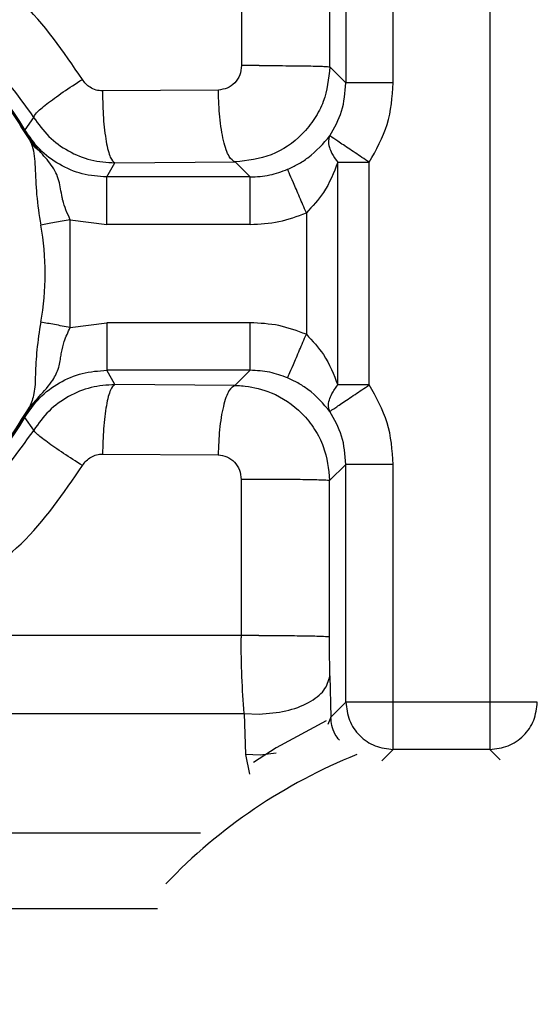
# Model space of a CAD drawing. Header units: inches. Extents: x 144.9 to 238.4, y 214.8 to 247.7.
# Tile 317 of 411: x 208.0401 to 208.0669, y 225.2027 to 225.2537. Entities that reach past the tile are written whole.
import ezdxf

# ---------------------------------------------------------------- set-up
doc = ezdxf.new("R2010")
doc.units = ezdxf.units.IN
doc.header["$LTSCALE"] = 0.25
doc.header["$MEASUREMENT"] = 0
doc.layers.add('ANNOTATIONS', color=1, linetype='Continuous')
doc.layers.add('MOTOR RH', color=7, linetype='Continuous')
doc.styles.add('ARIAL', font='arial.ttf', dxfattribs={"height": 0.09375})
doc.dimstyles.new('STANDARD$0', dxfattribs={"dimtxt": 0.09375, "dimasz": 0.09375, "dimexe": 0.03125, "dimexo": 0.046875, "dimgap": 0.09, "dimtad": 0, "dimtih": 1, "dimtoh": 1, "dimdec": 4, "dimzin": 0, "dimdsep": 46, "dimtxsty": 'ARIAL', "dimcen": 0.09, "dimadec": 0, "dimazin": 0, "dimtfac": 1, "dimtdec": 4, "dimtofl": 0, "dimtmove": 0, "dimatfit": 1, "dimfxl": 1, "dimtolj": 1, "dimtzin": 0, "dimarcsym": 0})

# ---------------------------------------------------------------- blocks, each defined once
blk = doc.blocks.new('*D8')
at = {"layer": 'ANNOTATIONS', "color": 0, "lineweight": -2, "transparency": 16777216}
for p, q in [((207.3533788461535, 223.8493624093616), (207.3533788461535, 225.9990556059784)), ((208.4940038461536, 224.9900478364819), (208.4940038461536, 225.9990556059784)), ((207.4471288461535, 225.9678056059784), (207.6385813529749, 225.9678056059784)), ((208.4002538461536, 225.9678056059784), (208.2088013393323, 225.9678056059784))]:
    blk.add_line(p, q, dxfattribs=at)
at = {"layer": 'ANNOTATIONS', "color": 0, "transparency": 16777216}
for points in [[(207.4471288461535, 225.9834306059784), (207.4471288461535, 225.9521806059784), (207.3533788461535, 225.9678056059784)], [(208.4002538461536, 225.9834306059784), (208.4002538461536, 225.9521806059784), (208.4940038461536, 225.9678056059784)]]:
    blk.add_solid(points, dxfattribs=at)
at = {"layer": 'defpoints', "color": 0, "transparency": 16777216}
for p in [(207.3533788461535, 225.9678056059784), (208.4940038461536, 224.9431728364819), (207.3533788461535, 223.8024874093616)]:
    blk.add_point(p, dxfattribs=at)
at = {"layer": 'ANNOTATIONS', "color": 0, "transparency": 16777216, "insert": (207.9236913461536, 225.9678056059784), "char_height": 0.09375, "attachment_point": 5, "style": 'ARIAL'}
blk.add_mtext('\\A1;18 5/8"', dxfattribs=at)
blk = doc.blocks.new('*D10')
at = {"layer": 'ANNOTATIONS', "color": 0, "lineweight": -2, "transparency": 16777216}
for p, q in [((207.3533788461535, 223.8493624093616), (207.3533788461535, 226.3654182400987)), ((208.8269459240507, 225.1127240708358), (208.8269459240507, 226.3654182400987)), ((207.4471288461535, 226.3341682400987), (207.8858206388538, 226.3341682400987)), ((208.7331959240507, 226.3341682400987), (208.2945041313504, 226.3341682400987))]:
    blk.add_line(p, q, dxfattribs=at)
at = {"layer": 'ANNOTATIONS', "color": 0, "transparency": 16777216}
for points in [[(207.4471288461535, 226.3497932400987), (207.4471288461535, 226.3185432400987), (207.3533788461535, 226.3341682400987)], [(208.7331959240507, 226.3497932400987), (208.7331959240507, 226.3185432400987), (208.8269459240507, 226.3341682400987)]]:
    blk.add_solid(points, dxfattribs=at)
at = {"layer": 'defpoints', "color": 0, "transparency": 16777216}
for p in [(207.3533788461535, 226.3341682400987), (208.8269459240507, 225.0658490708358), (207.3533788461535, 223.8024874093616)]:
    blk.add_point(p, dxfattribs=at)
at = {"layer": 'ANNOTATIONS', "color": 0, "transparency": 16777216, "insert": (208.0901623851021, 226.3341682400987), "char_height": 0.09375, "attachment_point": 5, "style": 'ARIAL'}
blk.add_mtext('\\A1;24""', dxfattribs=at)

msp = doc.modelspace()

# ---------------------------------------------------------------- linework, layer by layer
at = {"layer": 'MOTOR RH'}
for p, q in [((208.0569867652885, 225.2663356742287), (208.0569867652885, 225.2504346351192)), ((208.0594458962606, 225.2504346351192), (208.0594458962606, 225.2665421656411)), ((208.0644500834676, 225.2665421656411), (208.0644500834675, 225.2159088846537)), ((208.0515881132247, 225.2643867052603), (208.0515784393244, 225.2513283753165)), ((208.0561569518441, 225.2512644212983), (208.0561651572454, 225.2643227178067)), ((208.0524929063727, 225.2513298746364), (208.0515784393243, 225.2513283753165)), ((208.0569867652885, 225.2504346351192), (208.0561569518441, 225.2512644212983)), ((208.0503797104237, 225.2500641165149), (208.0443679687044, 225.2500182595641)), ((208.0594458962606, 225.2504346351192), (208.0569867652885, 225.2504346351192)), ((208.0408027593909, 225.2486459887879), (208.0403394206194, 225.2480085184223)), ((208.0403138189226, 225.2479936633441), (208.0403271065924, 225.2480013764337)), ((208.0403271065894, 225.2480013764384), (208.0403394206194, 225.2480085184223)), ((208.0445930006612, 225.2455593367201), (208.0450087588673, 225.2462901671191)), ((208.0450087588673, 225.2462901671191), (208.0512488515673, 225.2463360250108)), ((208.0512488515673, 225.2463360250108), (208.0520255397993, 225.2455593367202)), ((208.0565662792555, 225.2463217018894), (208.0581938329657, 225.2463217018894)), ((208.0565662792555, 225.2347885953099), (208.0565662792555, 225.2463217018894)), ((208.0581938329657, 225.2347885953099), (208.0581938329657, 225.2463217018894)), ((208.0520255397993, 225.2455593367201), (208.0445930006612, 225.2455593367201)), ((208.0427006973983, 225.237763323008), (208.0427006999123, 225.243346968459)), ((208.0427006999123, 225.243346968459), (208.0445930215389, 225.2431002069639)), ((208.0549387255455, 225.2436992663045), (208.0549387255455, 225.2374110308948)), ((208.0520255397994, 225.2431002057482), (208.0445930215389, 225.2431002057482)), ((208.0427006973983, 225.237763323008), (208.0445930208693, 225.238010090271)), ((208.0520255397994, 225.2380100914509), (208.0445930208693, 225.2380100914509)), ((208.0520255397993, 225.2355509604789), (208.0445929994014, 225.2355509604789)), ((208.0450153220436, 225.2348084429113), (208.0445929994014, 225.2355509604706)), ((208.0520255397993, 225.2355509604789), (208.0512371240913, 225.234762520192)), ((208.0512371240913, 225.2347625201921), (208.0450153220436, 225.2348084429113)), ((208.0581938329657, 225.2347885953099), (208.0565662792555, 225.2347885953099)), ((208.0410862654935, 225.2341830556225), (208.0405876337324, 225.2336334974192)), ((208.0403271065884, 225.2331089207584), (208.0403138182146, 225.2331166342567)), ((208.0403394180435, 225.2331017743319), (208.0403271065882, 225.2331089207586)), ((208.0408106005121, 225.2324533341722), (208.0403394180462, 225.2331017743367)), ((208.0443721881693, 225.2312083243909), (208.0503655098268, 225.2311623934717)), ((208.0561436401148, 225.229832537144), (208.0569867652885, 225.23067566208)), ((208.0569867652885, 225.2183680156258), (208.0569867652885, 225.23067566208)), ((208.0594458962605, 225.2159088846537), (208.0594458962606, 225.23067566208)), ((208.0515621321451, 225.2298965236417), (208.0515559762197, 225.2218144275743)), ((208.0524795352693, 225.2298980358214), (208.0515621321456, 225.2298965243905)), ((208.0561385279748, 225.2217504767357), (208.0561436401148, 225.229832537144)), ((208.0515559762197, 225.2218144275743), (208.0360754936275, 225.2218144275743)), ((208.0515559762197, 225.2218144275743), (208.0515558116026, 225.2216855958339)), ((208.0524744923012, 225.221815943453), (208.0515559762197, 225.2218144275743)), ((208.0561587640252, 225.2197163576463), (208.0562062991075, 225.2175875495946)), ((208.0569867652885, 225.2183680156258), (208.0562062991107, 225.217587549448)), ((208.0669092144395, 225.2183680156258), (208.0569867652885, 225.2183680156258)), ((208.0361075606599, 225.2177732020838), (208.0517193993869, 225.2177732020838)), ((208.0517193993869, 225.2177732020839), (208.0517756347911, 225.215644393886)), ((208.0517193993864, 225.2177732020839), (208.052494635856, 225.2177428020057)), ((208.0562062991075, 225.2175875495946), (208.0560450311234, 225.2172085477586)), ((208.0588520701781, 225.2153150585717), (208.0594458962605, 225.2159088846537)), ((208.0644500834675, 225.2159088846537), (208.0594458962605, 225.2159088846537)), ((208.0649829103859, 225.2153760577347), (208.0644500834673, 225.2159088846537)), ((208.0525421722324, 225.2156148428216), (208.0517756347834, 225.215644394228)), ((208.0517756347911, 225.215644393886), (208.05199434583, 225.2146371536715)), ((208.0533815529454, 225.2157169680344), (208.0525421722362, 225.2156148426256)), ((208.0359860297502, 225.2115925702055), (208.0494573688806, 225.2115925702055)), ((208.0358871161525, 225.2076801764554), (208.0472264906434, 225.2076801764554))]:
    msp.add_line(p, q, dxfattribs=at)
at = {"layer": 'MOTOR RH', "flags": 128}
msp.add_lwpolyline([(208.0559639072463, 225.2173882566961), (208.0533701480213, 225.215988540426), (208.0521930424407, 225.2152330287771)], dxfattribs=at)
at = {"layer": 'MOTOR RH'}
for centre, radius, start, end in [((208.027499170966, 225.2405551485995), 0.01484670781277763, 30.13384643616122, 149.8661337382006), ((208.027499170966, 225.2405551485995), 0.01483247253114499, 30.13386624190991, 149.8661337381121), ((208.027499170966, 225.2405551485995), 0.01390074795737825, 349.5934701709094, 10.40654211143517), ((208.027499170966, 225.2405551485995), 0.01484670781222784, 210.1338487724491, 329.8661337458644), ((208.027499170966, 225.2405551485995), 0.01483247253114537, 210.133848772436, 329.8661337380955), ((208.0680195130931, 225.189512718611), 0.02815199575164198, 111.8413115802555, 136.3166161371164)]:
    msp.add_arc(centre, radius, start, end, dxfattribs=at)
for points, knots in [([(208.0433320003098, 225.2506139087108), (208.042347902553, 225.2520485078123), (208.0404019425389, 225.2548852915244), (208.0374937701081, 225.25672734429), (208.0360562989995, 225.2576378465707)], [0, 0, 0, 0, 0.5057132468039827, 1, 1, 1, 1]), ([(208.0144107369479, 225.2474768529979), (208.015129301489, 225.248610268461), (208.0165664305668, 225.25087709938), (208.0197766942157, 225.2533879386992), (208.0234827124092, 225.2549979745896), (208.0274991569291, 225.2555427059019), (208.0315156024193, 225.2549979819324), (208.0352216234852, 225.2533879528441), (208.0384318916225, 225.2508771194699), (208.039869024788, 225.2486102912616), (208.0405875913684, 225.247476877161)], [0, 0, 0, 0, 0.1250000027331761, 0.2500000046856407, 0.3750000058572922, 0.5000000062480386, 0.6250000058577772, 0.7500000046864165, 0.8750000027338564, 1, 1, 1, 1]), ([(208.0146845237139, 225.2479936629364), (208.0154168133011, 225.249060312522), (208.0168813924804, 225.2511936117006), (208.0200315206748, 225.2535365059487), (208.0236261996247, 225.255035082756), (208.0274991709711, 225.255540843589), (208.03137214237, 225.2550350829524), (208.0349668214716, 225.2535365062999), (208.0381169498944, 225.2511936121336), (208.0395815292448, 225.249060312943), (208.0403138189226, 225.2479936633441)], [0, 0, 0, 0, 0.1249999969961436, 0.2499999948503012, 0.3749999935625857, 0.499999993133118, 0.6249999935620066, 0.749999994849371, 0.8749999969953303, 1, 1, 1, 1]), ([(208.0341246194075, 225.2546015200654), (208.0354574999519, 225.253852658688), (208.0381232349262, 225.2523549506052), (208.0399095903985, 225.2498823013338), (208.0408027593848, 225.2486459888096)], [0, 0, 0, 0, 0.5000048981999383, 1, 1, 1, 1]), ([(208.0515784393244, 225.2513283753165), (208.0515599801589, 225.2511622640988), (208.0515232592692, 225.2508318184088), (208.0512444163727, 225.2504158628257), (208.0508492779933, 225.2501245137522), (208.0505358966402, 225.2500842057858), (208.050379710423, 225.2500641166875)], [0, 0, 0, 0, 0.2542201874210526, 0.5057212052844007, 0.7536562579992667, 0.9999999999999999, 0.9999999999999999, 0.9999999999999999, 0.9999999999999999]), ([(208.056156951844, 225.2512644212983), (208.0560920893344, 225.25065211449), (208.0559919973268, 225.2497072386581), (208.0553823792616, 225.2485549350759), (208.0545544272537, 225.2475279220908), (208.0531669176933, 225.2465600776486), (208.0518868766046, 225.2464105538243), (208.0512488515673, 225.2463360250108)], [0, 0, 0, 0, 0.2373178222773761, 0.3662148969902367, 0.5016008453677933, 0.7515773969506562, 1, 1, 1, 1]), ([(208.0408027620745, 225.2486459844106), (208.0408283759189, 225.2487109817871), (208.0408812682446, 225.2488452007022), (208.0414404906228, 225.2493208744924), (208.0422842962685, 225.249936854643), (208.0429901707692, 225.2503930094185), (208.0433320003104, 225.2506139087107)], [0, 0, 0, 0, 0.2421319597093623, 0.5000000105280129, 0.7578680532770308, 1, 1, 1, 1]), ([(208.0443679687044, 225.2500182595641), (208.0442555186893, 225.2500266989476), (208.0440305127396, 225.2500435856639), (208.0437374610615, 225.2501851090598), (208.043496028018, 225.2503748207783), (208.0433867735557, 225.2505340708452), (208.0433320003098, 225.2506139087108)], [0, 0, 0, 0, 0.2701955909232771, 0.5406456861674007, 0.7697089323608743, 1, 1, 1, 1]), ([(208.0443679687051, 225.2500182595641), (208.0443680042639, 225.2500076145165), (208.0443680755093, 225.2499862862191), (208.0443681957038, 225.249964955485), (208.0443682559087, 225.2499542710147)], [0, 0, 0, 0, 0.4991044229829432, 0.9999999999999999, 0.9999999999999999, 0.9999999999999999, 0.9999999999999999]), ([(208.0443682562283, 225.2499542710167), (208.0443795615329, 225.2495011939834), (208.0444030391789, 225.24856029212), (208.0445532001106, 225.2473417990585), (208.044766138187, 225.2464874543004), (208.0449299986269, 225.2463542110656), (208.0450087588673, 225.2462901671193)], [0, 0, 0, 0, 0.2412086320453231, 0.5009162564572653, 0.7601132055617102, 1, 1, 1, 1]), ([(208.0503800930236, 225.2500001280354), (208.0503800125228, 225.2500108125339), (208.0503798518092, 225.2500321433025), (208.0503797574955, 225.2500534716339), (208.0503797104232, 225.2500641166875)], [0, 0, 0, 0, 0.5008960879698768, 1, 1, 1, 1]), ([(208.0512488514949, 225.2463360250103), (208.0511419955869, 225.2463998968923), (208.0509196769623, 225.2465327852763), (208.050630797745, 225.2473870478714), (208.0504271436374, 225.2486057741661), (208.0503953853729, 225.2495469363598), (208.0503800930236, 225.2500001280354)], [0, 0, 0, 0, 0.2398811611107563, 0.4990837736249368, 0.7587970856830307, 1, 1, 1, 1]), ([(208.0561532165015, 225.2476915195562), (208.0563896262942, 225.2481077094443), (208.0568731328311, 225.2489589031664), (208.0569483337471, 225.2499355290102), (208.0569867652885, 225.2504346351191)], [0, 0, 0, 0, 0.4889484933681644, 1, 1, 1, 1]), ([(208.0581938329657, 225.2463217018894), (208.0585555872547, 225.2469605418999), (208.0592791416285, 225.2482383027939), (208.0593903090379, 225.2497024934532), (208.0594458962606, 225.2504346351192)], [0, 0, 0, 0, 0.4999683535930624, 0.9999999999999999, 0.9999999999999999, 0.9999999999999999, 0.9999999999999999]), ([(208.040802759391, 225.2486459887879), (208.0410494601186, 225.2483019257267), (208.0415423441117, 225.2476145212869), (208.042581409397, 225.246872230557), (208.043754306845, 225.2463806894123), (208.044591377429, 225.2463202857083), (208.0450087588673, 225.2462901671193)], [0, 0, 0, 0, 0.2512621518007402, 0.5019972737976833, 0.7516851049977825, 1, 1, 1, 1]), ([(208.0403138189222, 225.2479936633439), (208.0403204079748, 225.2479822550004), (208.0403342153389, 225.2479583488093), (208.0403630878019, 225.2479073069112), (208.0404109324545, 225.2478205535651), (208.0404904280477, 225.2476707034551), (208.0405480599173, 225.2475557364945), (208.0405875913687, 225.2474768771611)], [0, 0, 0, 0, 0.04451890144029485, 0.09328938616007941, 0.2107546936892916, 0.45863265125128, 1, 1, 1, 1]), ([(208.0410888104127, 225.2469248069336), (208.0409132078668, 225.2471421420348), (208.0406430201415, 225.2474765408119), (208.0404090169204, 225.2478652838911), (208.0403270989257, 225.2480013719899)], [0, 0, 0, 0, 0.6499279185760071, 1, 1, 1, 1]), ([(208.044593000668, 225.2455593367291), (208.0441646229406, 225.2455914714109), (208.0433070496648, 225.2456558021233), (208.0421126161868, 225.2461726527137), (208.0410671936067, 225.2469462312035), (208.0405816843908, 225.2476549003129), (208.0403394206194, 225.2480085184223)], [0, 0, 0, 0, 0.2498968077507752, 0.5002706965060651, 0.7506405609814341, 1, 1, 1, 1]), ([(208.0405875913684, 225.247476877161), (208.0406245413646, 225.2474001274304), (208.0406769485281, 225.2472912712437), (208.0408272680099, 225.246869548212), (208.0408942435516, 225.2460853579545), (208.0409265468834, 225.244624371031), (208.0410882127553, 225.243594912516), (208.0411712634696, 225.2430660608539)], [0, 0, 0, 0, 0.06623918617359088, 0.09394880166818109, 0.3757658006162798, 0.6793194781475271, 1, 1, 1, 1]), ([(208.040587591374, 225.247476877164), (208.0406534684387, 225.2473718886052), (208.0407853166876, 225.247161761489), (208.040987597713, 225.2470038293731), (208.0410888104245, 225.2469248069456)], [0, 0, 0, 0, 0.4996430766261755, 1, 1, 1, 1]), ([(208.0539686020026, 225.2459577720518), (208.0541470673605, 225.2460415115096), (208.0545211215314, 225.2462170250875), (208.0553614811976, 225.2467633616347), (208.0558154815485, 225.2472955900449), (208.0561532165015, 225.2476915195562)], [0, 0, 0, 0, 0.1894109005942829, 0.3969954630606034, 1, 1, 1, 1]), ([(208.0561532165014, 225.2476915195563), (208.0561232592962, 225.2476122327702), (208.0560589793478, 225.2474421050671), (208.0561106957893, 225.2471257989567), (208.0562605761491, 225.2467426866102), (208.0564533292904, 225.2464772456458), (208.0565662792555, 225.2463217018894)], [0, 0, 0, 0, 0.2330414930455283, 0.5000431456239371, 0.7070340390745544, 0.9999999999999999, 0.9999999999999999, 0.9999999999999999, 0.9999999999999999]), ([(208.0581938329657, 225.2463217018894), (208.057944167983, 225.2464892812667), (208.0574255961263, 225.2468373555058), (208.0567502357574, 225.247290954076), (208.0562717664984, 225.247611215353), (208.0561916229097, 225.2476655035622), (208.0561532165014, 225.2476915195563)], [0, 0, 0, 0, 0.2407243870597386, 0.5000016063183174, 0.7603907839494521, 1, 1, 1, 1]), ([(208.0427006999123, 225.243346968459), (208.0425459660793, 225.2436822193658), (208.0423904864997, 225.2440190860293), (208.04230833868, 225.2443720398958), (208.0422979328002, 225.2444192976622), (208.0422221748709, 225.2447723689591), (208.0421466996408, 225.2454315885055), (208.0417705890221, 225.2461657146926), (208.0413132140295, 225.2466749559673), (208.0410888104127, 225.2469248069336)], [0, 0, 0, 0, 0.243764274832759, 0.2449391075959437, 0.2537238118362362, 0.2777359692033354, 0.5002179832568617, 0.7547900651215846, 1, 1, 1, 1]), ([(208.0520255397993, 225.2455593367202), (208.0523670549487, 225.2455770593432), (208.0530350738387, 225.2456117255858), (208.0536621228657, 225.2458441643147), (208.0539686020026, 225.2459577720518)], [0, 0, 0, 0, 0.5112357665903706, 1, 1, 1, 1]), ([(208.0549387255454, 225.2436992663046), (208.054819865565, 225.2439759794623), (208.0545729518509, 225.2445508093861), (208.0542519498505, 225.245298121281), (208.0540245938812, 225.2458274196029), (208.053986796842, 225.2459154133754), (208.0539686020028, 225.2459577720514)], [0, 0, 0, 0, 0.2406913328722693, 0.5000000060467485, 0.7593086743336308, 1, 1, 1, 1]), ([(208.0565662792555, 225.2463217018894), (208.0563559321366, 225.2457792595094), (208.055983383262, 225.2448185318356), (208.0552555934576, 225.2440387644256), (208.0549387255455, 225.2436992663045)], [0, 0, 0, 0, 0.5646161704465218, 1, 1, 1, 1]), ([(208.0520255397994, 225.2431002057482), (208.0525265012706, 225.2431252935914), (208.0535283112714, 225.2431754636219), (208.0544686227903, 225.2435246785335), (208.0549387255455, 225.2436992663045)], [0, 0, 0, 0, 0.5000563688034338, 1, 1, 1, 1]), ([(208.0411712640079, 225.2380442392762), (208.0410953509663, 225.2375646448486), (208.0409493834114, 225.2366424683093), (208.0408894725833, 225.2353504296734), (208.040873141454, 225.2343606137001), (208.0406781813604, 225.2338641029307), (208.0405876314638, 225.2336334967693)], [0, 0, 0, 0, 0.2909159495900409, 0.5593806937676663, 0.7953528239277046, 1, 1, 1, 1]), ([(208.0410862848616, 225.234183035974), (208.0413451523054, 225.2344687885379), (208.0417925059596, 225.2349626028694), (208.0420818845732, 225.2355610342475), (208.0421636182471, 225.2359687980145), (208.0422073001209, 225.2362287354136), (208.042264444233, 225.2365568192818), (208.0423826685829, 225.2371010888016), (208.0425860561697, 225.237524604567), (208.0427006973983, 225.237763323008)], [0, 0, 0, 0, 0.2808698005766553, 0.4853763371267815, 0.5782657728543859, 0.6165451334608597, 0.6883067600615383, 0.8243113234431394, 1, 1, 1, 1]), ([(208.0427006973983, 225.2377633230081), (208.042422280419, 225.2378144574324), (208.0418654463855, 225.2379167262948), (208.0414026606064, 225.2380017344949), (208.0411712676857, 225.2380442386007)], [0, 0, 0, 0, 0.4999999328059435, 1, 1, 1, 1]), ([(208.0549387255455, 225.2374110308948), (208.0544686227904, 225.2375856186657), (208.0535283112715, 225.2379348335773), (208.0525265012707, 225.2379850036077), (208.0520255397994, 225.2380100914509)], [0, 0, 0, 0, 0.4999436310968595, 1, 1, 1, 1]), ([(208.053968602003, 225.2351525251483), (208.053986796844, 225.2351948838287), (208.0540245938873, 225.2352828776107), (208.0542519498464, 225.2358121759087), (208.0545729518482, 225.2365594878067), (208.0548198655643, 225.2371343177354), (208.0549387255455, 225.2374110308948)], [0, 0, 0, 0, 0.2406913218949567, 0.4999999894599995, 0.7593086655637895, 1, 1, 1, 1]), ([(208.0549387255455, 225.2374110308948), (208.0552555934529, 225.2370715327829), (208.0559833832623, 225.2362917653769), (208.0563559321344, 225.2353310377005), (208.0565662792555, 225.2347885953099)], [0, 0, 0, 0, 0.4353838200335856, 0.9999999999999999, 0.9999999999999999, 0.9999999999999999, 0.9999999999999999]), ([(208.0403394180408, 225.2331017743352), (208.0405822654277, 225.2334561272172), (208.0410684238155, 225.2341655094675), (208.042115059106, 225.2349390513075), (208.0433089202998, 225.2354548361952), (208.0441655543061, 225.2355189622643), (208.0445930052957, 225.2355509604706)], [0, 0, 0, 0, 0.249896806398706, 0.5002706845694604, 0.7506405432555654, 1, 1, 1, 1]), ([(208.0539686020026, 225.2351525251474), (208.0536621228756, 225.2352661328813), (208.0530350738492, 225.2354985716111), (208.0523670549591, 225.2355332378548), (208.0520255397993, 225.2355509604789)], [0, 0, 0, 0, 0.488764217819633, 1, 1, 1, 1]), ([(208.0561532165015, 225.2334187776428), (208.0558150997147, 225.2338151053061), (208.0553608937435, 225.2343475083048), (208.0545203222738, 225.2348936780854), (208.0541468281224, 225.2350689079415), (208.0539686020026, 225.2351525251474)], [0, 0, 0, 0, 0.6036037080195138, 0.8108453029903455, 0.9999999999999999, 0.9999999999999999, 0.9999999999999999, 0.9999999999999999]), ([(208.0450153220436, 225.2348084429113), (208.0445990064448, 225.2347784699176), (208.0437630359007, 225.2347182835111), (208.0425905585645, 225.2342276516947), (208.0415507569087, 225.2334853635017), (208.0410574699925, 225.2327975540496), (208.0408106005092, 225.2324533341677)], [0, 0, 0, 0, 0.2477949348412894, 0.4975774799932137, 0.748558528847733, 1, 1, 1, 1]), ([(208.0450153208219, 225.2348084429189), (208.0449367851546, 225.2347452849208), (208.0447736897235, 225.2346141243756), (208.0445614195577, 225.233775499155), (208.0444105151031, 225.2325811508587), (208.044384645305, 225.2316545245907), (208.0443721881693, 225.2312083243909)], [0, 0, 0, 0, 0.240765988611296, 0.4999999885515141, 0.759233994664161, 1, 1, 1, 1]), ([(208.0512371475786, 225.2347625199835), (208.0511306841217, 225.2346995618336), (208.0509095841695, 225.234568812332), (208.0506218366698, 225.2337302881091), (208.0504173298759, 225.2325356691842), (208.0503823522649, 225.2316087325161), (208.0503655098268, 225.2311623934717)], [0, 0, 0, 0, 0.2407570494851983, 0.4999966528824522, 0.7592381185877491, 1, 1, 1, 1]), ([(208.0512371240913, 225.234762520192), (208.0512428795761, 225.2347624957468), (208.0512933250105, 225.23476228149), (208.0514672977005, 225.2347586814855), (208.0520994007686, 225.2347133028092), (208.0533056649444, 225.2344037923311), (208.0545542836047, 225.2335658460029), (208.0553838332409, 225.2325220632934), (208.0559843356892, 225.2313691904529), (208.0560813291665, 225.2304335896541), (208.0561436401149, 225.229832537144)], [0, 0, 0, 0, 0.002250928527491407, 0.01972884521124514, 0.06804857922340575, 0.2499008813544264, 0.4999295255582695, 0.6378743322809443, 0.7673617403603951, 1, 1, 1, 1]), ([(208.0561532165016, 225.2334187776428), (208.0561232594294, 225.2334980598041), (208.056058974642, 225.2336681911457), (208.056110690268, 225.2339844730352), (208.0562605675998, 225.2343675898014), (208.0564533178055, 225.2346330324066), (208.0565662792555, 225.2347885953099)], [0, 0, 0, 0, 0.2330229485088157, 0.5000432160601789, 0.706999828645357, 1, 1, 1, 1]), ([(208.0561532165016, 225.2334187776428), (208.0561916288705, 225.2334447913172), (208.0562717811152, 225.2334990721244), (208.0567502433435, 225.2338193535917), (208.057425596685, 225.234272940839), (208.0579441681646, 225.2346210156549), (208.0581938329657, 225.2347885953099)], [0, 0, 0, 0, 0.2396205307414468, 0.4999984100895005, 0.7592756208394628, 1, 1, 1, 1]), ([(208.0594458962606, 225.23067566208), (208.0593903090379, 225.231407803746), (208.0592791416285, 225.2328719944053), (208.0585555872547, 225.2341497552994), (208.0581938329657, 225.2347885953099)], [0, 0, 0, 0, 0.500031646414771, 1, 1, 1, 1]), ([(208.0403270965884, 225.2331089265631), (208.0404288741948, 225.2332763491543), (208.0406635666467, 225.2336624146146), (208.0409334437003, 225.233994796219), (208.0410862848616, 225.234183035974)], [0, 0, 0, 0, 0.4336637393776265, 1, 1, 1, 1]), ([(208.0405876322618, 225.233633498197), (208.040541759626, 225.2335418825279), (208.0404801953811, 225.2334189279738), (208.0403900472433, 225.2332515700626), (208.040344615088, 225.2331701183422), (208.0403233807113, 225.2331332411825), (208.040313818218, 225.2331166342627)], [0, 0, 0, 0, 0.6377013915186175, 0.8558393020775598, 0.9350800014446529, 1, 1, 1, 1]), ([(208.040313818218, 225.2331166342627), (208.0395815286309, 225.232049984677), (208.0381169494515, 225.2299166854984), (208.0349668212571, 225.2275737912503), (208.0313721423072, 225.2260752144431), (208.0274991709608, 225.2255694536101), (208.0236261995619, 225.2260752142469), (208.0200315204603, 225.2275737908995), (208.0168813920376, 225.2299166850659), (208.0154168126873, 225.2320499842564), (208.0146845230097, 225.2331166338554)], [0, 0, 0, 0, 0.1249999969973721, 0.2499999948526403, 0.3749999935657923, 0.4999999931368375, 0.6249999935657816, 0.7499999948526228, 0.8749999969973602, 1, 1, 1, 1]), ([(208.0569867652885, 225.23067566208), (208.0569483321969, 225.2311747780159), (208.056873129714, 225.232151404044), (208.0563896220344, 225.2330025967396), (208.0561532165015, 225.2334187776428)], [0, 0, 0, 0, 0.5110614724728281, 1, 1, 1, 1]), ([(208.0408106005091, 225.2324533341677), (208.0399185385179, 225.2312164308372), (208.0381338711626, 225.2287418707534), (208.0354743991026, 225.2272437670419), (208.0341442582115, 225.2264944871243)], [0, 0, 0, 0, 0.4998477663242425, 1, 1, 1, 1]), ([(208.043336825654, 225.2306123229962), (208.0429994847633, 225.2308273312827), (208.0423034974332, 225.2312709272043), (208.0414676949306, 225.2318524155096), (208.040906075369, 225.2322893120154), (208.0408417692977, 225.2323997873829), (208.0408106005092, 225.2324533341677)], [0, 0, 0, 0, 0.2423468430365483, 0.4999996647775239, 0.7576526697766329, 1, 1, 1, 1]), ([(208.0433368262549, 225.2306123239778), (208.0433971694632, 225.2307000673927), (208.0435174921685, 225.2308750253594), (208.043774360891, 225.2310621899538), (208.0440629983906, 225.2311879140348), (208.0442691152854, 225.2312015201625), (208.0443721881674, 225.2312083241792)], [0, 0, 0, 0, 0.2527142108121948, 0.5039052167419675, 0.7519178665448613, 1, 1, 1, 1]), ([(208.0503655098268, 225.2311623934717), (208.0505216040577, 225.2311422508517), (208.0508352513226, 225.2311017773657), (208.0512290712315, 225.2308104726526), (208.0515073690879, 225.2303947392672), (208.0515437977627, 225.2300633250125), (208.0515621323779, 225.2298965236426)], [0, 0, 0, 0, 0.2457843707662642, 0.4938657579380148, 0.7452617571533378, 0.9999999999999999, 0.9999999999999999, 0.9999999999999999, 0.9999999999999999]), ([(208.0360744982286, 225.2235877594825), (208.0375110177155, 225.2245001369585), (208.04041264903, 225.226343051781), (208.0423557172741, 225.2291799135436), (208.0433368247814, 225.2306123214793)], [0, 0, 0, 0, 0.4950730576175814, 1, 1, 1, 1]), ([(208.0517193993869, 225.2177732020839), (208.0516713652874, 225.2183960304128), (208.0515768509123, 225.2196215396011), (208.0515627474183, 225.2210051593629), (208.0515558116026, 225.2216855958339)], [0, 0, 0, 0, 0.5082200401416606, 1, 1, 1, 1]), ([(208.0561587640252, 225.2197163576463), (208.0561527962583, 225.2200331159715), (208.0561408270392, 225.2206684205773), (208.0561392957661, 225.2213891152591), (208.0561385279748, 225.2217504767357)], [0, 0, 0, 0, 0.4985928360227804, 0.9999999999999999, 0.9999999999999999, 0.9999999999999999, 0.9999999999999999]), ([(208.0524946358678, 225.2177428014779), (208.0529658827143, 225.2177794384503), (208.053906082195, 225.217852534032), (208.0551072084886, 225.2183077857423), (208.0559485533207, 225.2189556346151), (208.0560886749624, 225.2194627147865), (208.056158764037, 225.2197163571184)], [0, 0, 0, 0, 0.2504483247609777, 0.4996773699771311, 0.7497378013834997, 1, 1, 1, 1]), ([(208.0566513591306, 225.2163903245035), (208.056575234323, 225.2164912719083), (208.0562605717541, 225.2169085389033), (208.0562297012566, 225.2172947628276), (208.0562062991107, 225.2175875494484)], [0, 0, 0, 0, 0.2419252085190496, 0.9999999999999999, 0.9999999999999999, 0.9999999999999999, 0.9999999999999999])]:
    msp.add_open_spline(points, degree=3, knots=knots, dxfattribs=at)
for points in [[(208.052492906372, 225.2513298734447), (208.0529625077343, 225.2513286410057), (208.0539017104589, 225.2513261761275), (208.0550959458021, 225.2513109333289), (208.0559494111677, 225.2512895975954), (208.056087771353, 225.2512728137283), (208.0561569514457, 225.2512644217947)], [(208.0445930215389, 225.2431002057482), (208.0445930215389, 225.2434154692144), (208.0445930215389, 225.244045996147), (208.0445930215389, 225.2448476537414), (208.0445930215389, 225.2454204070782), (208.0445930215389, 225.2455130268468), (208.0445930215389, 225.245559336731)], [(208.0520255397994, 225.2431002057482), (208.0520255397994, 225.2434154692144), (208.0520255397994, 225.244045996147), (208.0520255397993, 225.2448476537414), (208.0520255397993, 225.2454204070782), (208.0520255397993, 225.2455130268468), (208.0520255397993, 225.245559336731)], [(208.0427006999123, 225.243346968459), (208.0424222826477, 225.2432958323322), (208.0418654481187, 225.2431935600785), (208.0414026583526, 225.2431085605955), (208.0411712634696, 225.2430660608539)], [(208.0445929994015, 225.238010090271), (208.0445929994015, 225.2376948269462), (208.0445929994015, 225.2370643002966), (208.0445929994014, 225.2362626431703), (208.0445929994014, 225.2356898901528), (208.0445929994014, 225.2355972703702), (208.0445929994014, 225.2355509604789)], [(208.0520255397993, 225.2355509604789), (208.0520255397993, 225.2355972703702), (208.0520255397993, 225.2356898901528), (208.0520255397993, 225.2362626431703), (208.0520255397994, 225.2370643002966), (208.0520255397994, 225.2376948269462), (208.0520255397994, 225.238010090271)], [(208.027499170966, 225.2257491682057), (208.0288379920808, 225.2258540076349), (208.0315156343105, 225.2260636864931), (208.0352216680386, 225.2277353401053), (208.0384319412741, 225.2302299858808), (208.0398690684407, 225.2324989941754), (208.040587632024, 225.2336334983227)], [(208.0594458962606, 225.23067566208), (208.0591306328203, 225.23067566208), (208.0585001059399, 225.23067566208), (208.0576984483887, 225.23067566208), (208.0571256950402, 225.23067566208), (208.0570330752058, 225.23067566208), (208.0569867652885, 225.23067566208)], [(208.0561436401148, 225.229832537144), (208.0560746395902, 225.2298409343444), (208.0559366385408, 225.2298577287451), (208.0550832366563, 225.229879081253), (208.0538887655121, 225.2298943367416), (208.0529492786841, 225.2298968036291), (208.0524795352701, 225.2298980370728)], [(208.0524744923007, 225.2218159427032), (208.0529440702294, 225.2218147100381), (208.0538832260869, 225.2218122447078), (208.0550774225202, 225.2217969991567), (208.0559308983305, 225.2217756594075), (208.0560693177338, 225.2217588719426), (208.0561385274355, 225.2217504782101)], [(208.0569867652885, 225.2183680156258), (208.0570240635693, 225.2180460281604), (208.0570986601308, 225.2174020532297), (208.0576674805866, 225.2165895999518), (208.0584799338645, 225.216020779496), (208.0591239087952, 225.2159461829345), (208.0594458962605, 225.2159088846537)], [(208.0644500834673, 225.2159088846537), (208.0647720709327, 225.2159461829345), (208.0654160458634, 225.2160207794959), (208.0662284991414, 225.2165895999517), (208.0667973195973, 225.2174020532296), (208.0668719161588, 225.2180460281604), (208.0669092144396, 225.2183680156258)]]:
    msp.add_open_spline(points, degree=3, dxfattribs=at)

# ---------------------------------------------------------------- dimensions: what is measured, and where the dimension line sits
at = {"layer": 'ANNOTATIONS'}
for base, p1, text, picture, middle in [((207.3533788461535, 226.3341682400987), (208.8269459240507, 225.0658490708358), '24""', '*D10', (208.0901623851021, 226.3341682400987)), ((207.3533788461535, 225.9678056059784), (208.4940038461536, 224.9431728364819), '18 5/8"', '*D8', (207.9236913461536, 225.9678056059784))]:
    dim = msp.add_linear_dim(base=base, p1=p1, p2=(207.3533788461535, 223.8024874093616), text=text, dimstyle='STANDARD$0', dxfattribs=at)
    dim.commit()
    dim.dimension.update_dxf_attribs({"geometry": picture, "text_midpoint": middle, "dimtype": 160})

doc.saveas('drawing.dxf')
